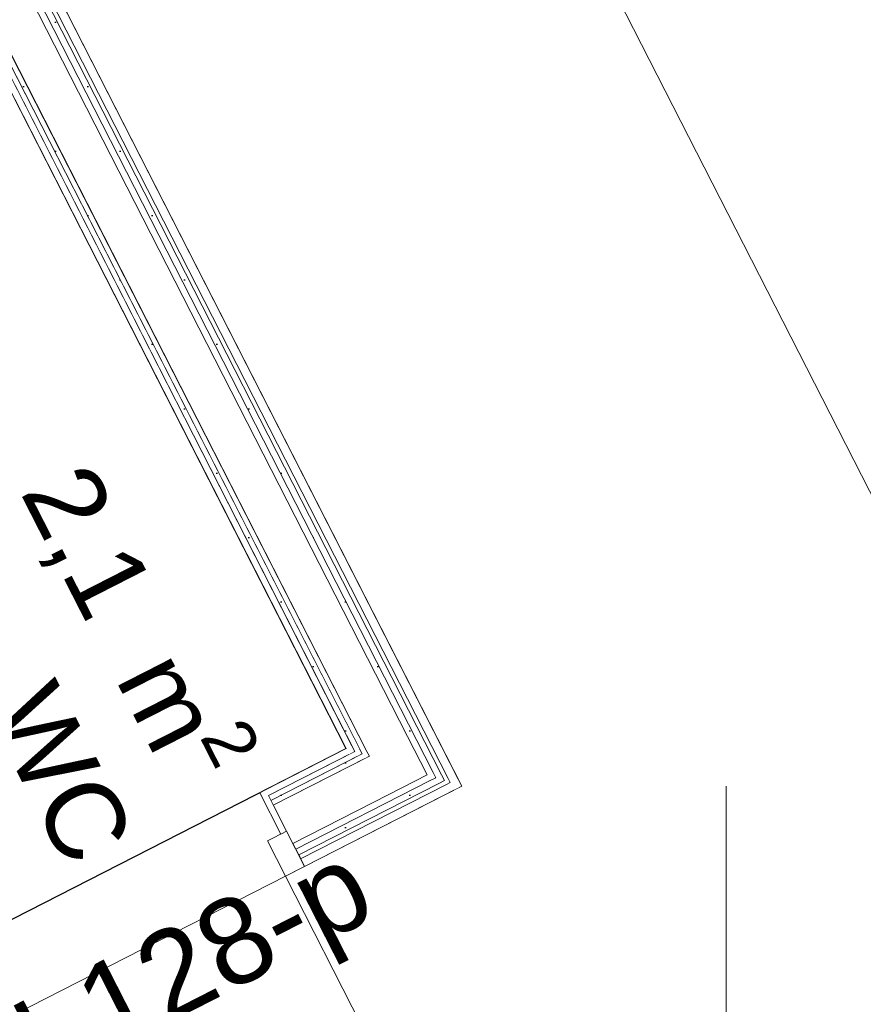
# Model space of a CAD drawing. Header units: metres. Extents: x 538891 to 1080079, y 6588829 to 13178720.
# Tile 524 of 1056: x 539908.27 to 539910.23, y 6589176.11 to 6589178.41. Entities that reach past the tile are written whole.
import ezdxf

# ---------------------------------------------------------------- set-up
doc = ezdxf.new("R2010")
doc.units = ezdxf.units.M
doc.header["$LTSCALE"] = 0.4
doc.linetypes.add('Triple Dashed', pattern=[92.604163, 66.145831, -26.458332])
doc.layers.add('AR', color=7, linetype='Continuous')
doc.layers.add('GEO', color=7, linetype='Continuous')
doc.styles.add('Arial', font='arial.ttf')
pattern_1 = [(0, (0, 0), (0, 0.075), [1e-05, -0.07499])]

# ---------------------------------------------------------------- blocks, each defined once
blk = doc.blocks.new('HEIN')
at = {"color": 7, "linetype": 'Continuous', "lineweight": 9}
for p, q in [((-0.4551, 0.7611), (-0.4551, -0.7611)), ((0.4551, 0.7611), (0.4551, -0.7611))]:
    blk.add_line(p, q, dxfattribs=at)

msp = doc.modelspace()

# ---------------------------------------------------------------- linework, layer by layer
at = {"layer": 'AR', "color": 7, "linetype": 'Continuous', "lineweight": 9}
msp.add_line((539908.8852, 6589176.4115), (539909.2034, 6589175.7881), dxfattribs=at)
at = {"layer": 'AR', "color": 9, "linetype": 'Continuous', "lineweight": 9, "true_color": 0xc9c5ab, "flags": 128}
msp.add_lwpolyline([(539906.0455, 6589171.2165), (539908.987, 6589172.7178), (539911.061, 6589173.7764), (539912.5476, 6589174.5352), (539910.0161, 6589179.495), (539908.281, 6589178.6094), (539909.2958, 6589176.6211), (539904.5288, 6589174.1881)], close=True, dxfattribs=at)
at = {"layer": 'AR', "color": 7, "linetype": 'Continuous', "lineweight": 9, "flags": 128}
for points in [[(539906.0455, 6589171.2165), (539908.987, 6589172.7178), (539911.061, 6589173.7764), (539912.5476, 6589174.5352), (539910.0161, 6589179.495), (539908.281, 6589178.6094), (539909.2958, 6589176.6211), (539904.5288, 6589174.1881)], [(539907.9699, 6589176.1689), (539909.0267, 6589176.7084), (539908.2085, 6589178.3116), (539907.1516, 6589177.7722)]]:
    msp.add_lwpolyline(points, close=True, dxfattribs=at)
at = {"layer": 'AR', "color": 254, "linetype": 'Continuous', "lineweight": 25, "true_color": 0xd1d1d1, "flags": 128}
msp.add_lwpolyline([(539907.9699, 6589176.1689), (539909.0267, 6589176.7084), (539908.2085, 6589178.3116), (539907.1516, 6589177.7722)], close=True, dxfattribs=at)

# ---------------------------------------------------------------- block references
at = {"layer": 'GEO', "color": 8, "true_color": 0x7d7d7d, "xscale": 0.5, "yscale": 0.5, "zscale": 0.5}
msp.add_blockref('HEIN', (539910.1392, 6589176.2403), dxfattribs=at)

# ---------------------------------------------------------------- texts
at = {"layer": 'AR', "color": 7, "char_height": 0.18, "attachment_point": 1, "rotation": 297.0398, "line_spacing_factor": 1.004016, "style": 'Arial'}
for s, insert in [('\\A1;2,1{\\H0.9851x; } m{\\H0.9851x;\\H0.6667x;\\S2 ^ ;}', (539908.4725, 6589177.4113)), ('WC', (539908.3478, 6589176.8778))]:
    msp.add_mtext(s, dxfattribs=dict(at, insert=insert))

# ---------------------------------------------------------------- next in the draw order: wipeouts: each hides what was drawn before it
at = {"color": 255, "linetype": 'Continuous', "lineweight": 5}
for points in [[(539909.0267, 6589176.7084), (539909.0469, 6589176.7018), (539909.0401, 6589176.7152)], [(539909.2689, 6589176.6299), (539909.2958, 6589176.6211), (539909.2867, 6589176.6389)]]:
    msp.add_wipeout(points, dxfattribs=at).dxf.layer = 'AR'

# ---------------------------------------------------------------- next in the draw order: wipeouts: each hides what was drawn before it
for points in [[(539909.0469, 6589176.7018), (539909.0637, 6589176.6964), (539909.0581, 6589176.7075)], [(539909.2555, 6589176.6342), (539909.2689, 6589176.6299), (539909.2644, 6589176.6388)]]:
    msp.add_wipeout(points, dxfattribs=at).dxf.layer = 'AR'

# ---------------------------------------------------------------- next in the draw order: hatches: boundary and pattern name
at = {"layer": 'AR', "linetype": 'Continuous', "lineweight": 25, "true_color": 0x848484}
h = msp.add_hatch(dxfattribs=at)
h.set_pattern_fill('GYPSUM_0001', color=252, style=0, pattern_type=2)
h.set_pattern_definition(pattern_1)
h.paths.add_polyline_path([(539909.0469, 6589176.7018), (539909.0637, 6589176.6964), (539909.0581, 6589176.7075)])

# ---------------------------------------------------------------- next in the draw order: wipeouts: each hides what was drawn before it
at = {"color": 255, "linetype": 'Continuous', "lineweight": 5}
for points in [[(539909.2353, 6589176.6408), (539909.2555, 6589176.6342), (539909.2486, 6589176.6476)], [(539909.2689, 6589176.6299), (539909.278, 6589176.612), (539909.2958, 6589176.6211)]]:
    msp.add_wipeout(points, dxfattribs=at).dxf.layer = 'AR'

# ---------------------------------------------------------------- next in the draw order: hatches: boundary and pattern name
at = {"layer": 'AR', "linetype": 'Continuous', "lineweight": 25, "true_color": 0x848484}
h = msp.add_hatch(dxfattribs=at)
h.set_pattern_fill('GYPSUM_0001', color=252, style=0, pattern_type=2)
h.set_pattern_definition(pattern_1)
h.paths.add_polyline_path([(539909.2353, 6589176.6408), (539909.2555, 6589176.6342), (539909.2486, 6589176.6476)])

# ---------------------------------------------------------------- next in the draw order: wipeouts: each hides what was drawn before it
at = {"color": 255, "linetype": 'Continuous', "lineweight": 5}
for points in [[(539909.0267, 6589176.7084), (539909.0336, 6589176.695), (539909.0469, 6589176.7018)], [(539909.0637, 6589176.6964), (539909.0806, 6589176.6909), (539909.0749, 6589176.702)]]:
    msp.add_wipeout(points, dxfattribs=at).dxf.layer = 'AR'

# ---------------------------------------------------------------- next in the draw order: hatches: boundary and pattern name
at = {"layer": 'AR', "linetype": 'Continuous', "lineweight": 25, "true_color": 0x848484}
h = msp.add_hatch(dxfattribs=at)
h.set_pattern_fill('GYPSUM_0001', color=252, style=0, pattern_type=2)
h.set_pattern_definition(pattern_1)
h.paths.add_polyline_path([(539909.0637, 6589176.6964), (539909.0806, 6589176.6909), (539909.0749, 6589176.702)])

# ---------------------------------------------------------------- next in the draw order: wipeouts: each hides what was drawn before it
at = {"color": 255, "linetype": 'Continuous', "lineweight": 5}
for points in [[(539909.0336, 6589176.695), (539909.0267, 6589176.7084), (539908.8388, 6589176.6124), (539908.8456, 6589176.599)], [(539909.2151, 6589176.6473), (539909.2353, 6589176.6408), (539909.2285, 6589176.6541)]]:
    msp.add_wipeout(points, dxfattribs=at).dxf.layer = 'AR'

# ---------------------------------------------------------------- next in the draw order: hatches: boundary and pattern name
at = {"layer": 'AR', "linetype": 'Continuous', "lineweight": 25, "true_color": 0x848484}
h = msp.add_hatch(dxfattribs=at)
h.set_pattern_fill('GYPSUM_0001', color=252, style=0, pattern_type=2)
h.set_pattern_definition(pattern_1)
h.paths.add_polyline_path([(539909.2151, 6589176.6473), (539909.2353, 6589176.6408), (539909.2285, 6589176.6541)])

# ---------------------------------------------------------------- next in the draw order: wipeouts: each hides what was drawn before it
at = {"color": 255, "linetype": 'Continuous', "lineweight": 5}
msp.add_wipeout([(539909.0469, 6589176.7018), (539909.0526, 6589176.6907), (539909.0637, 6589176.6964)], dxfattribs=at).dxf.layer = 'AR'

# ---------------------------------------------------------------- next in the draw order: hatches: boundary and pattern name
at = {"layer": 'AR', "linetype": 'Continuous', "lineweight": 25, "true_color": 0x848484}
h = msp.add_hatch(dxfattribs=at)
h.set_pattern_fill('GYPSUM_0001', color=252, style=0, pattern_type=2)
h.set_pattern_definition(pattern_1)
h.paths.add_polyline_path([(539909.0469, 6589176.7018), (539909.0526, 6589176.6907), (539909.0637, 6589176.6964)])

# ---------------------------------------------------------------- next in the draw order: wipeouts: each hides what was drawn before it
at = {"color": 255, "linetype": 'Continuous', "lineweight": 5}
msp.add_wipeout([(539909.0806, 6589176.6909), (539909.2151, 6589176.6473), (539909.1696, 6589176.7364)], dxfattribs=at).dxf.layer = 'AR'

# ---------------------------------------------------------------- next in the draw order: wipeouts: each hides what was drawn before it
msp.add_wipeout([(539909.0526, 6589176.6907), (539909.0469, 6589176.7018), (539908.8456, 6589176.599), (539908.8513, 6589176.5879)], dxfattribs=at).dxf.layer = 'AR'

# ---------------------------------------------------------------- next in the draw order: hatches: boundary and pattern name
at = {"layer": 'AR', "linetype": 'Continuous', "lineweight": 25, "true_color": 0x848484}
h = msp.add_hatch(dxfattribs=at)
h.set_pattern_fill('GYPSUM_0001', color=252, style=0, pattern_type=2)
h.set_pattern_definition(pattern_1)
h.paths.add_polyline_path([(539909.0526, 6589176.6907), (539909.0469, 6589176.7018), (539908.8456, 6589176.599), (539908.8513, 6589176.5879)])

# ---------------------------------------------------------------- next in the draw order: wipeouts: each hides what was drawn before it
at = {"color": 255, "linetype": 'Continuous', "lineweight": 5}
msp.add_wipeout([(539909.0637, 6589176.6964), (539909.0694, 6589176.6852), (539909.0806, 6589176.6909)], dxfattribs=at).dxf.layer = 'AR'

# ---------------------------------------------------------------- next in the draw order: hatches: boundary and pattern name
at = {"layer": 'AR', "linetype": 'Continuous', "lineweight": 25, "true_color": 0x848484}
h = msp.add_hatch(dxfattribs=at)
h.set_pattern_fill('GYPSUM_0001', color=252, style=0, pattern_type=2)
h.set_pattern_definition(pattern_1)
h.paths.add_polyline_path([(539909.0637, 6589176.6964), (539909.0694, 6589176.6852), (539909.0806, 6589176.6909)])

# ---------------------------------------------------------------- next in the draw order: wipeouts: each hides what was drawn before it
at = {"color": 255, "linetype": 'Continuous', "lineweight": 5}
msp.add_wipeout([(539909.0694, 6589176.6852), (539909.0637, 6589176.6964), (539908.8513, 6589176.5879), (539908.857, 6589176.5768)], dxfattribs=at).dxf.layer = 'AR'

# ---------------------------------------------------------------- next in the draw order: hatches: boundary and pattern name
at = {"layer": 'AR', "linetype": 'Continuous', "lineweight": 25, "true_color": 0x848484}
h = msp.add_hatch(dxfattribs=at)
h.set_pattern_fill('GYPSUM_0001', color=252, style=0, pattern_type=2)
h.set_pattern_definition(pattern_1)
h.paths.add_polyline_path([(539909.0694, 6589176.6852), (539909.0637, 6589176.6964), (539908.8513, 6589176.5879), (539908.857, 6589176.5768)])

# ---------------------------------------------------------------- next in the draw order: wipeouts: each hides what was drawn before it
at = {"color": 255, "linetype": 'Continuous', "lineweight": 5}
msp.add_wipeout([(539909.278, 6589176.612), (539909.2689, 6589176.6299), (539908.9206, 6589176.4521), (539908.9297, 6589176.4343)], dxfattribs=at).dxf.layer = 'AR'

# ---------------------------------------------------------------- next in the draw order: linework, layer by layer
at = {"layer": 'AR', "color": 7, "linetype": 'Continuous', "lineweight": 9}
for p, q in [((539909.2958, 6589176.6211), (539909.2867, 6589176.6389)), ((539908.9297, 6589176.4343), (539908.8852, 6589176.4115))]:
    msp.add_line(p, q, dxfattribs=at)

# ---------------------------------------------------------------- next in the draw order: texts
at = {"layer": 'AR', "color": 7, "insert": (539907.9489, 6589175.9555), "char_height": 0.2, "attachment_point": 1, "rotation": 27.0398, "line_spacing_factor": 1.004016, "style": 'Arial'}
msp.add_mtext('SU-128-p', dxfattribs=at)

# ---------------------------------------------------------------- next in the draw order: wipeouts: each hides what was drawn before it
at = {"color": 255, "linetype": 'Continuous', "lineweight": 5}
msp.add_wipeout([(539909.2555, 6589176.6342), (539909.26, 6589176.6253), (539909.2689, 6589176.6299)], dxfattribs=at).dxf.layer = 'AR'

# ---------------------------------------------------------------- next in the draw order: wipeouts: each hides what was drawn before it
msp.add_wipeout([(539909.26, 6589176.6253), (539909.2555, 6589176.6342), (539908.9161, 6589176.461), (539908.9206, 6589176.4521)], dxfattribs=at).dxf.layer = 'AR'

# ---------------------------------------------------------------- next in the draw order: wipeouts: each hides what was drawn before it
msp.add_wipeout([(539909.2353, 6589176.6408), (539909.2421, 6589176.6274), (539909.2555, 6589176.6342)], dxfattribs=at).dxf.layer = 'AR'

# ---------------------------------------------------------------- next in the draw order: hatches: boundary and pattern name
at = {"layer": 'AR', "linetype": 'Continuous', "lineweight": 25, "true_color": 0x848484}
h = msp.add_hatch(dxfattribs=at)
h.set_pattern_fill('GYPSUM_0001', color=252, style=0, pattern_type=2)
h.set_pattern_definition(pattern_1)
h.paths.add_polyline_path([(539909.2353, 6589176.6408), (539909.2421, 6589176.6274), (539909.2555, 6589176.6342)])

# ---------------------------------------------------------------- next in the draw order: linework, layer by layer
at = {"layer": 'AR', "color": 7, "linetype": 'Continuous', "lineweight": 9}
for p, q in [((539909.2689, 6589176.6299), (539909.2644, 6589176.6388)), ((539909.26, 6589176.6253), (539909.2689, 6589176.6299))]:
    msp.add_line(p, q, dxfattribs=at)

# ---------------------------------------------------------------- next in the draw order: wipeouts: each hides what was drawn before it
at = {"color": 255, "linetype": 'Continuous', "lineweight": 5}
msp.add_wipeout([(539909.2421, 6589176.6274), (539909.2353, 6589176.6408), (539908.9092, 6589176.4743), (539908.9161, 6589176.461)], dxfattribs=at).dxf.layer = 'AR'

# ---------------------------------------------------------------- next in the draw order: hatches: boundary and pattern name
at = {"layer": 'AR', "linetype": 'Continuous', "lineweight": 25, "true_color": 0x848484}
h = msp.add_hatch(dxfattribs=at)
h.set_pattern_fill('GYPSUM_0001', color=252, style=0, pattern_type=2)
h.set_pattern_definition(pattern_1)
h.paths.add_polyline_path([(539909.2421, 6589176.6274), (539909.2353, 6589176.6408), (539908.9092, 6589176.4743), (539908.9161, 6589176.461)])

# ---------------------------------------------------------------- next in the draw order: linework, layer by layer
at = {"layer": 'AR', "color": 7, "linetype": 'Continuous', "lineweight": 9}
for p, q in [((539909.2555, 6589176.6342), (539909.2486, 6589176.6476)), ((539908.9206, 6589176.4521), (539908.9161, 6589176.461)), ((539908.9206, 6589176.4521), (539908.9161, 6589176.461)), ((539908.9206, 6589176.4521), (539908.9161, 6589176.461)), ((539908.9297, 6589176.4343), (539908.9206, 6589176.4521)), ((539908.9297, 6589176.4343), (539908.9206, 6589176.4521)), ((539908.9297, 6589176.4343), (539908.9206, 6589176.4521))]:
    msp.add_line(p, q, dxfattribs=at)

# ---------------------------------------------------------------- next in the draw order: wipeouts: each hides what was drawn before it
at = {"color": 255, "linetype": 'Continuous', "lineweight": 5}
msp.add_wipeout([(539909.2151, 6589176.6473), (539909.2219, 6589176.6339), (539909.2353, 6589176.6408)], dxfattribs=at).dxf.layer = 'AR'

# ---------------------------------------------------------------- next in the draw order: hatches: boundary and pattern name
at = {"layer": 'AR', "linetype": 'Continuous', "lineweight": 25, "true_color": 0x848484}
h = msp.add_hatch(dxfattribs=at)
h.set_pattern_fill('GYPSUM_0001', color=252, style=0, pattern_type=2)
h.set_pattern_definition(pattern_1)
h.paths.add_polyline_path([(539909.2151, 6589176.6473), (539909.2219, 6589176.6339), (539909.2353, 6589176.6408)])

# ---------------------------------------------------------------- next in the draw order: linework, layer by layer
at = {"layer": 'AR', "color": 7, "linetype": 'Continuous', "lineweight": 9}
msp.add_line((539909.2421, 6589176.6274), (539909.2555, 6589176.6342), dxfattribs=at)

# ---------------------------------------------------------------- next in the draw order: wipeouts: each hides what was drawn before it
at = {"color": 255, "linetype": 'Continuous', "lineweight": 5}
msp.add_wipeout([(539909.2219, 6589176.6339), (539909.2151, 6589176.6473), (539908.9024, 6589176.4877), (539908.9092, 6589176.4743)], dxfattribs=at).dxf.layer = 'AR'

# ---------------------------------------------------------------- next in the draw order: hatches: boundary and pattern name
at = {"layer": 'AR', "linetype": 'Continuous', "lineweight": 25, "true_color": 0x848484}
h = msp.add_hatch(dxfattribs=at)
h.set_pattern_fill('GYPSUM_0001', color=252, style=0, pattern_type=2)
h.set_pattern_definition(pattern_1)
h.paths.add_polyline_path([(539909.2219, 6589176.6339), (539909.2151, 6589176.6473), (539908.9024, 6589176.4877), (539908.9092, 6589176.4743)])

# ---------------------------------------------------------------- next in the draw order: linework, layer by layer
at = {"layer": 'AR', "color": 7, "linetype": 'Continuous', "lineweight": 9}
msp.add_line((539908.9161, 6589176.461), (539908.9092, 6589176.4743), dxfattribs=at)
msp.add_line((539908.9161, 6589176.461), (539908.9092, 6589176.4743), dxfattribs=at)
msp.add_line((539908.9161, 6589176.461), (539908.9092, 6589176.4743), dxfattribs=at)

# ---------------------------------------------------------------- next in the draw order: wipeouts: each hides what was drawn before it
at = {"color": 255, "linetype": 'Continuous', "lineweight": 5}
msp.add_wipeout([(539909.0806, 6589176.6909), (539909.126, 6589176.6018), (539909.2151, 6589176.6473)], dxfattribs=at).dxf.layer = 'AR'

# ---------------------------------------------------------------- next in the draw order: linework, layer by layer
at = {"layer": 'AR', "color": 7, "linetype": 'Continuous', "lineweight": 9}
for p, q in [((539909.2151, 6589176.6473), (539909.1696, 6589176.7364)), ((539909.2219, 6589176.6339), (539909.2353, 6589176.6408))]:
    msp.add_line(p, q, dxfattribs=at)

# ---------------------------------------------------------------- next in the draw order: wipeouts: each hides what was drawn before it
at = {"color": 255, "linetype": 'Continuous', "lineweight": 5}
msp.add_wipeout([(539908.8879, 6589176.5162), (539908.9024, 6589176.4877), (539909.126, 6589176.6018), (539909.0806, 6589176.6909), (539908.857, 6589176.5768)], dxfattribs=at).dxf.layer = 'AR'

# ---------------------------------------------------------------- next in the draw order: linework, layer by layer
at = {"layer": 'AR', "color": 7, "linetype": 'Continuous', "lineweight": 9}
for p, q in [((539909.0469, 6589176.7018), (539909.0401, 6589176.7152)), ((539909.0806, 6589176.6909), (539909.0749, 6589176.702)), ((539908.9092, 6589176.4743), (539909.2219, 6589176.6339)), ((539909.126, 6589176.6018), (539909.2151, 6589176.6473)), ((539908.9161, 6589176.461), (539909.2421, 6589176.6274)), ((539908.9206, 6589176.4521), (539909.26, 6589176.6253)), ((539908.9297, 6589176.4343), (539909.2958, 6589176.6211)), ((539908.9024, 6589176.4877), (539909.126, 6589176.6018)), ((539908.8852, 6589176.4115), (539908.8433, 6589176.4935)), ((539908.9092, 6589176.4743), (539908.9024, 6589176.4877)), ((539908.9092, 6589176.4743), (539908.9024, 6589176.4877)), ((539908.9092, 6589176.4743), (539908.9024, 6589176.4877))]:
    msp.add_line(p, q, dxfattribs=at)

# ---------------------------------------------------------------- next in the draw order: wipeouts: each hides what was drawn before it
at = {"color": 255, "linetype": 'Continuous', "lineweight": 5}
msp.add_wipeout([(539908.8388, 6589176.6124), (539908.8254, 6589176.6056), (539908.8745, 6589176.5094), (539908.8879, 6589176.5162), (539908.8456, 6589176.599)], dxfattribs=at).dxf.layer = 'AR'

# ---------------------------------------------------------------- next in the draw order: linework, layer by layer
at = {"layer": 'AR', "color": 7, "linetype": 'Continuous', "lineweight": 9}
for p, q in [((539909.0267, 6589176.7084), (539908.8388, 6589176.6124)), ((539909.0469, 6589176.7018), (539908.8456, 6589176.599)), ((539909.0469, 6589176.7018), (539908.8456, 6589176.599)), ((539909.0637, 6589176.6964), (539908.8513, 6589176.5879)), ((539909.0806, 6589176.6909), (539908.857, 6589176.5768)), ((539908.8388, 6589176.6124), (539908.8254, 6589176.6056)), ((539908.8388, 6589176.6124), (539908.8254, 6589176.6056)), ((539908.8745, 6589176.5094), (539908.8254, 6589176.6056)), ((539908.8745, 6589176.5094), (539908.8254, 6589176.6056)), ((539908.8456, 6589176.599), (539908.8879, 6589176.5162)), ((539908.8433, 6589176.4935), (539908.8879, 6589176.5162)), ((539908.8879, 6589176.5162), (539908.8745, 6589176.5094)), ((539908.9024, 6589176.4877), (539908.8879, 6589176.5162)), ((539908.8879, 6589176.5162), (539908.9297, 6589176.4343)), ((539908.9024, 6589176.4877), (539908.8879, 6589176.5162)), ((539908.9024, 6589176.4877), (539908.8879, 6589176.5162))]:
    msp.add_line(p, q, dxfattribs=at)

# ---------------------------------------------------------------- next in the draw order: wipeouts: each hides what was drawn before it
at = {"color": 255, "linetype": 'Continuous', "lineweight": 5}
msp.add_wipeout([(539909.0401, 6589176.7152), (539908.2218, 6589178.3184), (539908.2085, 6589178.3116), (539909.0267, 6589176.7084)], dxfattribs=at).dxf.layer = 'AR'

# ---------------------------------------------------------------- next in the draw order: wipeouts: each hides what was drawn before it
msp.add_wipeout([(539909.0581, 6589176.7075), (539908.2261, 6589178.3375), (539908.215, 6589178.3318), (539909.0469, 6589176.7018)], dxfattribs=at).dxf.layer = 'AR'

# ---------------------------------------------------------------- next in the draw order: hatches: boundary and pattern name
at = {"layer": 'AR', "linetype": 'Continuous', "lineweight": 25, "true_color": 0x848484}
h = msp.add_hatch(dxfattribs=at)
h.set_pattern_fill('GYPSUM_0001', color=252, style=0, pattern_type=2)
h.set_pattern_definition(pattern_1)
h.paths.add_polyline_path([(539909.0581, 6589176.7075), (539908.2261, 6589178.3375), (539908.215, 6589178.3318), (539909.0469, 6589176.7018)])

# ---------------------------------------------------------------- next in the draw order: wipeouts: each hides what was drawn before it
at = {"color": 255, "linetype": 'Continuous', "lineweight": 5}
msp.add_wipeout([(539909.0749, 6589176.702), (539908.2316, 6589178.3543), (539908.2204, 6589178.3486), (539909.0637, 6589176.6964)], dxfattribs=at).dxf.layer = 'AR'

# ---------------------------------------------------------------- next in the draw order: hatches: boundary and pattern name
at = {"layer": 'AR', "linetype": 'Continuous', "lineweight": 25, "true_color": 0x848484}
h = msp.add_hatch(dxfattribs=at)
h.set_pattern_fill('GYPSUM_0001', color=252, style=0, pattern_type=2)
h.set_pattern_definition(pattern_1)
h.paths.add_polyline_path([(539909.0749, 6589176.702), (539908.2316, 6589178.3543), (539908.2204, 6589178.3486), (539909.0637, 6589176.6964)])

# ---------------------------------------------------------------- next in the draw order: wipeouts: each hides what was drawn before it
at = {"color": 255, "linetype": 'Continuous', "lineweight": 5}
msp.add_wipeout([(539909.2867, 6589176.6389), (539908.3384, 6589178.4969), (539908.3206, 6589178.4878), (539909.2689, 6589176.6299)], dxfattribs=at).dxf.layer = 'AR'

# ---------------------------------------------------------------- next in the draw order: wipeouts: each hides what was drawn before it
msp.add_wipeout([(539909.2644, 6589176.6388), (539908.3206, 6589178.4878), (539908.3117, 6589178.4833), (539909.2555, 6589176.6342)], dxfattribs=at).dxf.layer = 'AR'

# ---------------------------------------------------------------- next in the draw order: linework, layer by layer
at = {"layer": 'AR', "color": 7, "linetype": 'Continuous', "lineweight": 9}
msp.add_line((539909.2689, 6589176.6299), (539909.2644, 6589176.6388), dxfattribs=at)

# ---------------------------------------------------------------- next in the draw order: wipeouts: each hides what was drawn before it
at = {"color": 255, "linetype": 'Continuous', "lineweight": 5}
msp.add_wipeout([(539909.2486, 6589176.6476), (539908.3117, 6589178.4833), (539908.2983, 6589178.4765), (539909.2353, 6589176.6408)], dxfattribs=at).dxf.layer = 'AR'

# ---------------------------------------------------------------- next in the draw order: hatches: boundary and pattern name
at = {"layer": 'AR', "linetype": 'Continuous', "lineweight": 25, "true_color": 0x848484}
h = msp.add_hatch(dxfattribs=at)
h.set_pattern_fill('GYPSUM_0001', color=252, style=0, pattern_type=2)
h.set_pattern_definition(pattern_1)
h.paths.add_polyline_path([(539909.2486, 6589176.6476), (539908.3117, 6589178.4833), (539908.2983, 6589178.4765), (539909.2353, 6589176.6408)])

# ---------------------------------------------------------------- next in the draw order: linework, layer by layer
at = {"layer": 'AR', "color": 7, "linetype": 'Continuous', "lineweight": 9}
msp.add_line((539909.2555, 6589176.6342), (539909.2486, 6589176.6476), dxfattribs=at)

# ---------------------------------------------------------------- next in the draw order: wipeouts: each hides what was drawn before it
at = {"color": 255, "linetype": 'Continuous', "lineweight": 5}
msp.add_wipeout([(539909.2285, 6589176.6541), (539908.2983, 6589178.4765), (539908.285, 6589178.4697), (539909.2151, 6589176.6473)], dxfattribs=at).dxf.layer = 'AR'

# ---------------------------------------------------------------- next in the draw order: hatches: boundary and pattern name
at = {"layer": 'AR', "linetype": 'Continuous', "lineweight": 25, "true_color": 0x848484}
h = msp.add_hatch(dxfattribs=at)
h.set_pattern_fill('GYPSUM_0001', color=252, style=0, pattern_type=2)
h.set_pattern_definition(pattern_1)
h.paths.add_polyline_path([(539909.2285, 6589176.6541), (539908.2983, 6589178.4765), (539908.285, 6589178.4697), (539909.2151, 6589176.6473)])

# ---------------------------------------------------------------- next in the draw order: linework, layer by layer
at = {"layer": 'AR', "color": 7, "linetype": 'Continuous', "lineweight": 9}
msp.add_line((539909.2353, 6589176.6408), (539909.2285, 6589176.6541), dxfattribs=at)

# ---------------------------------------------------------------- next in the draw order: wipeouts: each hides what was drawn before it
at = {"color": 255, "linetype": 'Continuous', "lineweight": 5}
msp.add_wipeout([(539909.1696, 6589176.7364), (539908.285, 6589178.4697), (539908.1959, 6589178.4242), (539909.0806, 6589176.6909)], dxfattribs=at).dxf.layer = 'AR'

# ---------------------------------------------------------------- next in the draw order: linework, layer by layer
at = {"layer": 'AR', "color": 251, "linetype": 'Triple Dashed', "lineweight": 9, "true_color": 0x575757}
msp.add_line((539917.7299, 6589162.644), (539876.885, 6589242.669), dxfattribs=at)
at = {"layer": 'AR', "color": 7, "linetype": 'Continuous', "lineweight": 9}
for p, q in [((539909.2867, 6589176.6389), (539908.3384, 6589178.4969)), ((539909.1696, 6589176.7364), (539908.285, 6589178.4697)), ((539909.2285, 6589176.6541), (539908.2983, 6589178.4765)), ((539909.2486, 6589176.6476), (539908.3117, 6589178.4833)), ((539909.2644, 6589176.6388), (539908.3206, 6589178.4878)), ((539908.2259, 6589178.3654), (539909.0749, 6589176.702)), ((539908.215, 6589178.3318), (539909.0401, 6589176.7152)), ((539908.215, 6589178.3318), (539909.0469, 6589176.7018)), ((539908.2204, 6589178.3486), (539909.0637, 6589176.6964)), ((539908.2085, 6589178.3116), (539909.0267, 6589176.7084)), ((539909.2151, 6589176.6473), (539909.1696, 6589176.7364)), ((539909.0469, 6589176.7018), (539909.0401, 6589176.7152)), ((539909.0806, 6589176.6909), (539909.0749, 6589176.702))]:
    msp.add_line(p, q, dxfattribs=at)

doc.saveas('drawing.dxf')
